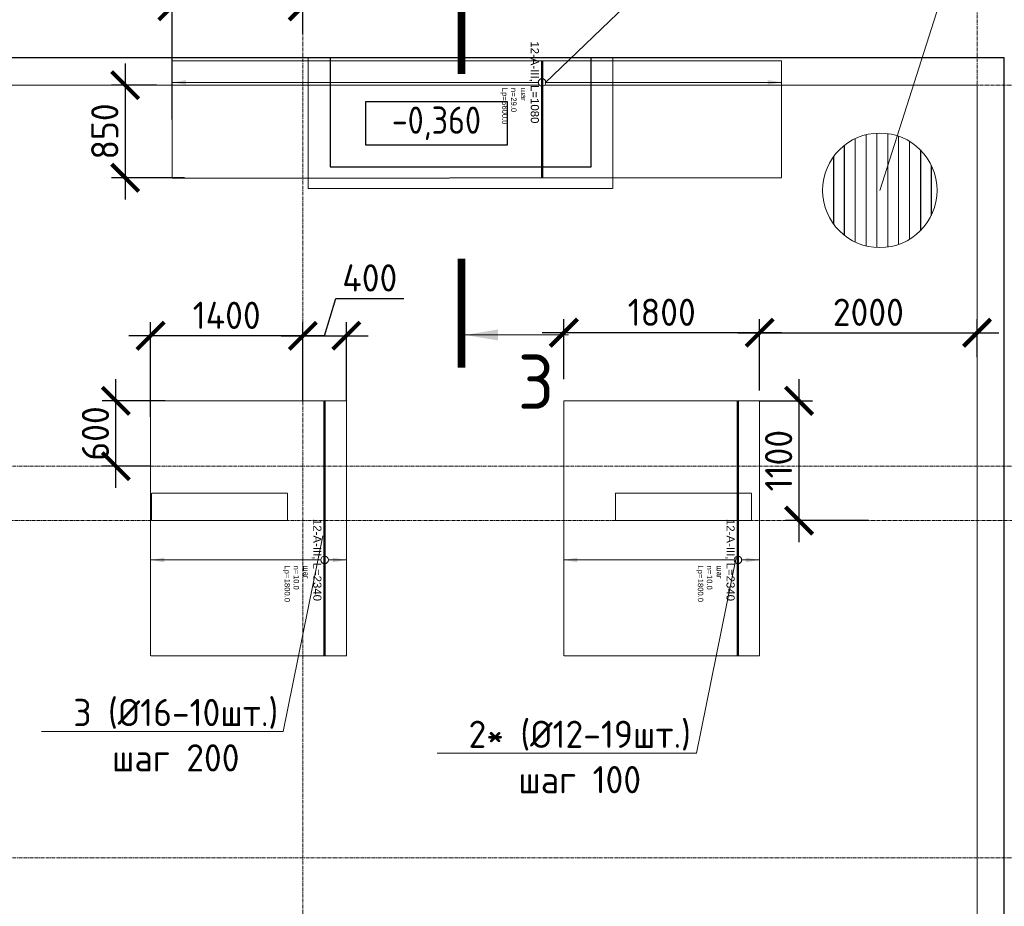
# Model space of a CAD drawing. Header units: millimetres. Extents: x 448962 to 1592680, y -326645 to -197113.
# Tile 364 of 398: x 842841 to 851894, y -257806 to -249659. Entities that reach past the tile are written whole.
import ezdxf
from ezdxf import colors
from ezdxf.entities.mleader import LeaderData, LeaderLine
from ezdxf.enums import TextEntityAlignment as Align
from ezdxf.math import Vec2, Vec3

# ---------------------------------------------------------------- set-up
doc = ezdxf.new("R2010")
doc.units = ezdxf.units.MM
doc.set_wipeout_variables(frame=1)
for name, pattern in [('01 Штриховая _4 мм_', [6, 3.5, -2.5]), ('______5', [1100, 800, -100, 100, -100]), ('GOST2.303 4', [7, 5, -2, 0]), ('HIDDEN2', [4.7625, 3.175, -1.5875]), ('осевая', [50.8, 31.75, -6.35, 6.35, -6.35])]:
    doc.linetypes.add(name, pattern=pattern)
for name, color, linetype, lineweight in [('АрмСтер', 2, 'Continuous', 50), ('контур распр. стерхней', 2, 'GOST2.303 4', 20), ('Оси', 40, '______5', 18), ('Перекрытие ж_бетон', 1, 'Continuous', 30), ('подоснова', 151, 'Continuous', 5), ('РАЗМЕРЫ', 1, 'Continuous', 9), ('СТЕНЫ', 3, 'Continuous', 30), ('Текст_ общее', 7, 'Continuous', 25), ('Узлы', 7, 'Continuous', 0)]:
    doc.layers.add(name, color=color, linetype=linetype, lineweight=lineweight)
doc.layers.add('АрмСтер_атрибуты', color=2, linetype='Continuous', lineweight=0, plot=False)
doc.styles.add('GOST Common_1', font='GOST_Common.ttf', dxfattribs={"width": 0.9, "height": 250})
doc.styles.add('GOST-2.304_Type-B', font='GOST_Common.ttf')
doc.styles.get("Standard").update_dxf_attribs({"font": 'arial.ttf'})
doc.styles.add('Аннотативный', font='arial.ttf')
doc.dimstyles.new('СПДС', dxfattribs={"dimscale": 100, "dimtxt": 2.5, "dimasz": 2.5, "dimexe": 1.25, "dimexo": 0, "dimtad": 1, "dimdec": 0, "dimtxsty": 'GOST-2.304_Type-B', "dimblk": 'ARCHTICK', "dimcen": 2.5, "dimdle": 2, "dimadec": 0, "dimazin": 2, "dimtfac": 0.75, "dimtdec": 0, "dimtmove": 1, "dimatfit": 3, "dimfxl": 1, "dimtolj": 1, "dimarcsym": 1})

# ---------------------------------------------------------------- blocks, each defined once
blk = doc.blocks.new('оси плит')
at = {"layer": 'Оси', "color": 16, "linetype": 'осевая', "lineweight": 0, "transparency": 33554687}
for p, q in [((563842.3, -202894.1), (563842.3, -231285.8)), ((570041.9, -202894.1), (570042.3, -231285.8)), ((519570.9, -205117.4), (573160.2, -205117.4)), ((519570.9, -208617.4), (573160.2, -208617.4)), ((520148.3, -209117.4), (572483.7, -209117.4)), ((519570.9, -212217.4), (573160.2, -212217.4))]:
    blk.add_line(p, q, dxfattribs=at)
blk = doc.blocks.new('стены  тп')
at = {"layer": 'СТЕНЫ', "color": 251, "linetype": '01 Штриховая _4 мм_', "lineweight": 0, "true_color": 0x636466}
for p, q in [((589762.3, -316375.7, 3100), (542387.3, -316375.7, 3100)), ((589762.3, -327825.7, 3100), (589762.3, -316375.7, 3100)), ((579512.3, -316625.7, 3100), (585085.9, -316625.7, 3100)), ((585085.9, -316625.7, 3100), (589512.3, -316625.7, 3100)), ((589512.3, -316625.7, 3100), (589512.3, -326525.7, 3100)), ((582172.1, -320375.7, 3100), (581922.1, -320375.7, 3100)), ((581922.1, -320375.7, 3100), (581922.1, -320625.7, 3100)), ((582172.3, -320375.7, 3100), (582172.1, -320375.7, 3100)), ((582292.1, -320375.7, 3100), (582172.3, -320375.7, 3100)), ((583172.3, -320375.7, 3100), (582292.1, -320375.7, 3100)), ((583172.3, -320495.7, 3100), (583172.3, -320375.7, 3100)), ((586312.3, -320375.7, 3100), (586187.1, -320375.7, 3100)), ((586187.1, -320375.7, 3100), (586187.1, -320625.7, 3100)), ((587312.3, -320375.7, 3100), (586312.3, -320375.7, 3100)), ((587437.1, -320375.7, 3100), (587312.3, -320375.7, 3100)), ((587437.1, -320625.7, 3100), (587437.1, -320375.7, 3100)), ((583172.3, -320625.7, 3100), (583172.3, -320495.7, 3100)), ((581922.1, -320625.7, 3100), (582172.3, -320625.7, 3100)), ((582172.3, -320625.7, 3100), (582292.3, -320625.7, 3100)), ((582292.3, -320625.7, 3100), (583172.3, -320625.7, 3100)), ((586187.1, -320625.7, 3100), (586312.3, -320625.7, 3100)), ((586312.3, -320625.7, 3100), (587312.3, -320625.7, 3100)), ((587312.3, -320625.7, 3100), (587437.1, -320625.7, 3100))]:
    blk.add_line(p, q, dxfattribs=at)
blk = doc.blocks.new('_ArchTick')
at = {"color": 0, "linetype": 'ByBlock', "const_width": 0.15}
blk.add_lwpolyline([(-0.5, -0.5), (0.5, 0.5)], dxfattribs=at)
blk = doc.blocks.new('*D593')
at = {"layer": 'DEFPOINTS', "color": 0, "transparency": 16777216}
for p in [(849644, -253160.8), (850006.5, -253160.8), (850644, -254260.8)]:
    blk.add_point(p, dxfattribs=at)
at = {"layer": 'РАЗМЕРЫ', "color": 0, "lineweight": -2, "transparency": 16777216}
for p, q in [((850006.5, -254460.8), (850006.5, -252960.8)), ((849644, -253160.8), (850131.5, -253160.8)), ((850644, -254260.8), (849881.5, -254260.8))]:
    blk.add_line(p, q, dxfattribs=at)
at = {"layer": 'РАЗМЕРЫ', "color": 0, "lineweight": -2, "transparency": 16777216, "xscale": 250, "yscale": 250, "zscale": 250}
for p, rotation in [((850006.5, -253160.8), 90), ((850006.5, -254260.8), 270)]:
    blk.add_blockref('_ArchTick', p, dxfattribs=dict(at, rotation=rotation))
at = {"layer": 'РАЗМЕРЫ', "color": 0, "lineweight": 0, "transparency": 16777216, "insert": (849819, -253710.8), "char_height": 250, "attachment_point": 5, "rotation": 90, "style": 'GOST-2.304_Type-B'}
blk.add_mtext('\\A1;1100', dxfattribs=at)
blk = doc.blocks.new('*D594')
at = {"layer": 'DEFPOINTS', "color": 0, "transparency": 16777216}
for p in [(847844, -252534.8), (847844, -252960.8), (849644, -253065.5)]:
    blk.add_point(p, dxfattribs=at)
at = {"layer": 'РАЗМЕРЫ', "color": 0, "lineweight": -2, "transparency": 16777216}
for p, q in [((847844, -252960.8), (847844, -252409.8)), ((849644, -253065.5), (849644, -252409.8)), ((849844, -252534.8), (847644, -252534.8))]:
    blk.add_line(p, q, dxfattribs=at)
at = {"layer": 'РАЗМЕРЫ', "color": 0, "lineweight": -2, "transparency": 16777216, "xscale": 250, "yscale": 250, "zscale": 250, "rotation": 180}
blk.add_blockref('_ArchTick', (847844, -252534.8), dxfattribs=at)
at = {"layer": 'РАЗМЕРЫ', "color": 0, "lineweight": -2, "transparency": 16777216, "xscale": 250, "yscale": 250, "zscale": 250}
blk.add_blockref('_ArchTick', (849644, -252534.8), dxfattribs=at)
at = {"layer": 'РАЗМЕРЫ', "color": 0, "lineweight": 0, "transparency": 16777216, "insert": (848744, -252347.3), "char_height": 250, "attachment_point": 5, "style": 'GOST-2.304_Type-B'}
blk.add_mtext('\\A1;1800', dxfattribs=at)
blk = doc.blocks.new('*U23')
at = {"layer": 'РАЗМЕРЫ'}
for p, q in [((112.5, 200), (-112.5, 200)), ((112.5, -1600), (-112.5, -1600))]:
    blk.add_line(p, q, dxfattribs=at)
at = {"layer": 'РАЗМЕРЫ', "ltscale": 15}
blk.add_line((0, -1600), (0, 200), dxfattribs=at)
at = {"layer": 'РАЗМЕРЫ'}
for points in [[(0, 200), (20.9, 74.8), (-20.9, 74.8)], [(0, -1600), (20.9, -1474.8), (-20.9, -1474.8)]]:
    blk.add_solid(points, dxfattribs=at)
at = {"layer": 'АрмСтер_атрибуты', "color": 215, "ltscale": 15, "style": 'Аннотативный'}
for s, p in [('шаг', (51.4, -194.2)), ('n=', (51.4, -285.1)), ('Lр=', (50.2, -367.8))]:
    blk.add_text(s, height=50, dxfattribs=at).set_placement(p)
at = {"layer": 'АрмСтер_атрибуты', "style": 'Аннотативный', "flags": 8}
blk.add_attdef('ПОЗ', (110, 29.6), '', height=75, dxfattribs=at)
at = {"layer": 'АрмСтер_атрибуты', "color": 215, "style": 'Аннотативный'}
for tag, p, flags in [('ШАГ', (190.9, -194.2), 10), ('КОЛ', (138, -285.1), 8), ('ШИРИНА', (172.9, -367.8), 8)]:
    blk.add_attdef(tag, p, '', height=50, dxfattribs=dict(at, flags=flags))
at = {"layer": 'АрмСтер_атрибуты', "flags": 9}
for tag, p in [('МАССА', (-1033.5, -1010.5)), ('ОБОЗНАЧЕНИЕ', (-1033.5, -1124.4))]:
    blk.add_attdef(tag, p, '', height=75, dxfattribs=at)
at = {"linetype": 'Continuous', "lineweight": 0}
blk.add_wipeout([(35, 0), (28.3, 20.6), (10.8, 33.3), (-10.8, 33.3), (-28.3, 20.6), (-35, 0), (-28.3, -20.6), (-10.8, -33.3), (10.8, -33.3), (28.3, -20.6)], dxfattribs=at)
at = {"color": 0, "linetype": 'ByBlock', "lineweight": -2, "ltscale": 100}
blk.add_line((-1462.5, 0), (877.5, 0), dxfattribs=at)
at = {"layer": 'РАЗМЕРЫ'}
blk.add_circle((0, 0), 35, dxfattribs=at)
at = {"layer": 'АрмСтер_атрибуты', "style": 'Аннотативный', "flags": 8}
blk.add_attdef('НАИМЕНОВАНИЕ', text='', height=75, dxfattribs=at).set_placement((0, -29.3), align=Align.TOP_CENTER)
blk = doc.blocks.new('*D595')
at = {"layer": 'DEFPOINTS', "color": 0, "transparency": 16777216}
for p in [(851643.9, -252534.8), (851643.9, -252760.8), (849644, -253065.5)]:
    blk.add_point(p, dxfattribs=at)
at = {"layer": 'РАЗМЕРЫ', "color": 0, "lineweight": -2, "transparency": 16777216}
for p, q in [((849644, -253065.5), (849644, -252409.8)), ((851643.9, -252760.8), (851643.9, -252409.8)), ((849444, -252534.8), (851843.9, -252534.8))]:
    blk.add_line(p, q, dxfattribs=at)
at = {"layer": 'РАЗМЕРЫ', "color": 0, "lineweight": -2, "transparency": 16777216, "xscale": 250, "yscale": 250, "zscale": 250, "rotation": 180}
blk.add_blockref('_ArchTick', (849644, -252534.8), dxfattribs=at)
at = {"layer": 'РАЗМЕРЫ', "color": 0, "lineweight": -2, "transparency": 16777216, "xscale": 250, "yscale": 250, "zscale": 250}
blk.add_blockref('_ArchTick', (851643.9, -252534.8), dxfattribs=at)
at = {"layer": 'РАЗМЕРЫ', "color": 0, "lineweight": 0, "transparency": 16777216, "insert": (850644, -252347.3), "char_height": 250, "attachment_point": 5, "style": 'GOST-2.304_Type-B'}
blk.add_mtext('\\A1;2000', dxfattribs=at)
blk = doc.blocks.new('_None')
blk = doc.blocks.new('*U611')
at = {"layer": 'РАЗМЕРЫ'}
for p, q in [((112.5, 2200), (-112.5, 2200)), ((112.5, -3400), (-112.5, -3400))]:
    blk.add_line(p, q, dxfattribs=at)
at = {"layer": 'РАЗМЕРЫ', "ltscale": 15}
blk.add_line((0, -3400), (0, 2200), dxfattribs=at)
at = {"layer": 'РАЗМЕРЫ'}
for points in [[(0, 2200), (20.9, 2074.8), (-20.9, 2074.8)], [(0, -3400), (20.9, -3274.8), (-20.9, -3274.8)]]:
    blk.add_solid(points, dxfattribs=at)
at = {"layer": 'АрмСтер_атрибуты', "color": 215, "ltscale": 15, "style": 'Аннотативный'}
for s, p in [('шаг', (51.4, -194.2)), ('n=', (51.4, -285.1)), ('Lр=', (50.2, -367.8))]:
    blk.add_text(s, height=50, dxfattribs=at).set_placement(p)
at = {"layer": 'АрмСтер_атрибуты', "style": 'Аннотативный', "flags": 8}
blk.add_attdef('ПОЗ', (110, 29.6), '', height=75, dxfattribs=at)
at = {"layer": 'АрмСтер_атрибуты', "color": 215, "style": 'Аннотативный'}
for tag, p, flags in [('ШАГ', (190.9, -194.2), 10), ('КОЛ', (138, -285.1), 8), ('ШИРИНА', (172.9, -367.8), 8)]:
    blk.add_attdef(tag, p, '', height=50, dxfattribs=dict(at, flags=flags))
at = {"layer": 'АрмСтер_атрибуты', "flags": 9}
for tag, p in [('МАССА', (29, -1010.5)), ('ОБОЗНАЧЕНИЕ', (29, -1124.4))]:
    blk.add_attdef(tag, p, '', height=75, dxfattribs=at)
at = {"linetype": 'Continuous', "lineweight": 0}
blk.add_wipeout([(35, 0), (28.3, 20.6), (10.8, 33.3), (-10.8, 33.3), (-28.3, 20.6), (-35, 0), (-28.3, -20.6), (-10.8, -33.3), (10.8, -33.3), (28.3, -20.6)], dxfattribs=at)
at = {"color": 0, "linetype": 'ByBlock', "lineweight": -2, "ltscale": 100}
blk.add_line((-200, 0), (880, 0), dxfattribs=at)
at = {"layer": 'РАЗМЕРЫ'}
blk.add_circle((0, 0), 35, dxfattribs=at)
at = {"layer": 'АрмСтер_атрибуты', "style": 'Аннотативный', "flags": 8}
blk.add_attdef('НАИМЕНОВАНИЕ', text='', height=75, dxfattribs=at).set_placement((0, -29.3), align=Align.TOP_CENTER)
blk = doc.blocks.new('*D613')
at = {"layer": 'DEFPOINTS', "color": 0, "transparency": 16777216}
for p in [(845844, -252562.9), (845444, -253160.8), (845844, -253160.8)]:
    blk.add_point(p, dxfattribs=at)
at = {"layer": 'РАЗМЕРЫ', "color": 0, "lineweight": -2, "transparency": 16777216}
for p, q in [((845644, -252562.9), (845747.1, -252219.2)), ((845747.1, -252219.2), (846372.1, -252219.2)), ((845444, -253160.8), (845444, -252437.9)), ((845844, -253160.8), (845844, -252437.9)), ((845244, -252562.9), (846044, -252562.9))]:
    blk.add_line(p, q, dxfattribs=at)
at = {"layer": 'РАЗМЕРЫ', "color": 0, "lineweight": -2, "transparency": 16777216, "xscale": 250, "yscale": 250, "zscale": 250, "rotation": 180}
blk.add_blockref('_ArchTick', (845444, -252562.9), dxfattribs=at)
at = {"layer": 'РАЗМЕРЫ', "color": 0, "lineweight": -2, "transparency": 16777216, "xscale": 250, "yscale": 250, "zscale": 250}
blk.add_blockref('_ArchTick', (845844, -252562.9), dxfattribs=at)
at = {"layer": 'РАЗМЕРЫ', "color": 0, "lineweight": 0, "transparency": 16777216, "insert": (846059.6, -252031.7), "char_height": 250, "attachment_point": 5, "style": 'GOST-2.304_Type-B'}
blk.add_mtext('\\A1;400', dxfattribs=at)
blk = doc.blocks.new('*D614')
at = {"layer": 'DEFPOINTS', "color": 0, "transparency": 16777216}
for p in [(844044, -252562.9), (845444, -253017.2), (844044, -253308.8)]:
    blk.add_point(p, dxfattribs=at)
at = {"layer": 'РАЗМЕРЫ', "color": 0, "lineweight": -2, "transparency": 16777216}
for p, q in [((844044, -253308.8), (844044, -252437.9)), ((845444, -253017.2), (845444, -252437.9)), ((845644, -252562.9), (843844, -252562.9))]:
    blk.add_line(p, q, dxfattribs=at)
at = {"layer": 'РАЗМЕРЫ', "color": 0, "lineweight": -2, "transparency": 16777216, "xscale": 250, "yscale": 250, "zscale": 250, "rotation": 180}
blk.add_blockref('_ArchTick', (844044, -252562.9), dxfattribs=at)
at = {"layer": 'РАЗМЕРЫ', "color": 0, "lineweight": -2, "transparency": 16777216, "xscale": 250, "yscale": 250, "zscale": 250}
blk.add_blockref('_ArchTick', (845444, -252562.9), dxfattribs=at)
at = {"layer": 'РАЗМЕРЫ', "color": 0, "lineweight": 0, "transparency": 16777216, "insert": (844744, -252375.4), "char_height": 250, "attachment_point": 5, "style": 'GOST-2.304_Type-B'}
blk.add_mtext('\\A1;1400', dxfattribs=at)
blk = doc.blocks.new('*D615')
at = {"layer": 'DEFPOINTS', "color": 0, "transparency": 16777216}
for p in [(843724.4, -253160.8), (844178.9, -253160.8), (844044, -253760.8)]:
    blk.add_point(p, dxfattribs=at)
at = {"layer": 'РАЗМЕРЫ', "color": 0, "lineweight": -2, "transparency": 16777216}
for p, q in [((843724.4, -253960.8), (843724.4, -252960.8)), ((844178.9, -253160.8), (843599.4, -253160.8)), ((844044, -253760.8), (843599.4, -253760.8))]:
    blk.add_line(p, q, dxfattribs=at)
at = {"layer": 'РАЗМЕРЫ', "color": 0, "lineweight": -2, "transparency": 16777216, "xscale": 250, "yscale": 250, "zscale": 250}
for p, rotation in [((843724.4, -253160.8), 90), ((843724.4, -253760.8), 270)]:
    blk.add_blockref('_ArchTick', p, dxfattribs=dict(at, rotation=rotation))
at = {"layer": 'РАЗМЕРЫ', "color": 0, "lineweight": 0, "transparency": 16777216, "insert": (843536.9, -253460.8), "char_height": 250, "attachment_point": 5, "rotation": 90, "style": 'GOST-2.304_Type-B'}
blk.add_mtext('\\A1;600', dxfattribs=at)
blk = doc.blocks.new('*D718')
at = {"layer": 'DEFPOINTS', "color": 0, "transparency": 16777216}
for p in [(844244, -249536.4), (845444, -249788.8), (844244, -250574.7)]:
    blk.add_point(p, dxfattribs=at)
at = {"layer": 'РАЗМЕРЫ', "color": 0, "lineweight": -2, "transparency": 16777216}
for p, q in [((844244, -250574.7), (844244, -249411.4)), ((845444, -249788.8), (845444, -249411.4)), ((845644, -249536.4), (844044, -249536.4))]:
    blk.add_line(p, q, dxfattribs=at)
at = {"layer": 'РАЗМЕРЫ', "color": 0, "lineweight": -2, "transparency": 16777216, "xscale": 250, "yscale": 250, "zscale": 250, "rotation": 180}
blk.add_blockref('_ArchTick', (844244, -249536.4), dxfattribs=at)
at = {"layer": 'РАЗМЕРЫ', "color": 0, "lineweight": -2, "transparency": 16777216, "xscale": 250, "yscale": 250, "zscale": 250}
blk.add_blockref('_ArchTick', (845444, -249536.4), dxfattribs=at)
at = {"layer": 'РАЗМЕРЫ', "color": 0, "lineweight": 0, "transparency": 16777216, "insert": (844844, -249348.9), "char_height": 250, "attachment_point": 5, "style": 'GOST-2.304_Type-B'}
blk.add_mtext('\\A1;1200', dxfattribs=at)
blk = doc.blocks.new('*D719')
at = {"layer": 'DEFPOINTS', "color": 0, "transparency": 16777216}
for p in [(844097.2, -250260.8), (843810.5, -251111), (844356.1, -251111)]:
    blk.add_point(p, dxfattribs=at)
at = {"layer": 'РАЗМЕРЫ', "color": 0, "lineweight": -2, "transparency": 16777216}
for p, q in [((843810.5, -250060.8), (843810.5, -251311)), ((844097.2, -250260.8), (843685.5, -250260.8)), ((844356.1, -251111), (843685.5, -251111))]:
    blk.add_line(p, q, dxfattribs=at)
at = {"layer": 'РАЗМЕРЫ', "color": 0, "lineweight": -2, "transparency": 16777216, "xscale": 250, "yscale": 250, "zscale": 250}
for p, rotation in [((843810.5, -250260.8), 90), ((843810.5, -251111), 270)]:
    blk.add_blockref('_ArchTick', p, dxfattribs=dict(at, rotation=rotation))
at = {"layer": 'РАЗМЕРЫ', "color": 0, "lineweight": 0, "transparency": 16777216, "insert": (843623, -250685.9), "char_height": 250, "attachment_point": 5, "rotation": 90, "style": 'GOST-2.304_Type-B'}
blk.add_mtext('\\A1;850', dxfattribs=at)

msp = doc.modelspace()

# ---------------------------------------------------------------- linework, layer by layer
at = {"color": 2, "lineweight": 0, "ltscale": 100}
for p, q in [((850522.6, -250752), (850522.6, -251701.8)), ((850622.6, -250716.2), (850622.6, -251737.6)), ((850722.6, -250701.4), (850722.6, -251752.4)), ((850822.6, -250705.8), (850822.6, -251747.9)), ((850922.6, -250730.1), (850922.6, -251723.7)), ((851022.6, -250777.3), (851022.6, -251676.5)), ((850422.6, -250814.3), (850422.6, -251639.4)), ((851122.6, -250856.1), (851122.6, -251597.7)), ((850322.6, -250918.9), (850322.6, -251534.9)), ((851222.6, -250997.1), (851222.6, -251456.7))]:
    msp.add_line(p, q, dxfattribs=at)
at = {"color": 2, "lineweight": 25, "ltscale": 100}
for p, q in [((850422.6, -250814.3), (850422.6, -251639.4)), ((851122.6, -250856.1), (851122.6, -251597.7)), ((850322.6, -250918.9), (850322.6, -251534.9)), ((851222.6, -250997.1), (851222.6, -251456.7))]:
    msp.add_line(p, q, dxfattribs=at)
at = {"lineweight": 0, "ltscale": 100}
msp.add_circle((850749.2, -251226.9), 526.2, dxfattribs=at)
at = {"layer": 'контур распр. стерхней', "linetype": '01 Штриховая _4 мм_'}
for points in [[(844044, -255505.4), (844044, -253160.8), (845844, -253160.8), (845844, -255505.4)], [(847844, -255505.4), (847844, -253160.8), (849644, -253160.8), (849644, -255505.4)]]:
    msp.add_lwpolyline(points, close=True, dxfattribs=at)
at = {"layer": 'Перекрытие ж_бетон', "color": 252, "linetype": 'HIDDEN2', "lineweight": 0, "true_color": 0x939598}
msp.add_lwpolyline([(845493.9, -250010.8), (845493.9, -251210.8), (848293.8, -251210.8), (848293.8, -250010.8)], dxfattribs=at)
at = {"layer": 'Перекрытие ж_бетон'}
msp.add_lwpolyline([(845693.9, -251010.8), (848093.8, -251010.8), (848093.8, -250010.8), (845693.9, -250010.8)], close=True, dxfattribs=at)
at = {"layer": 'Текст_ общее', "lineweight": 30}
msp.add_lwpolyline([(846022.1, -250411.2), (847322.1, -250411.2), (847322.1, -250811.2), (846022.1, -250811.2)], close=True, dxfattribs=at)
at = {"layer": 'Узлы', "color": 1, "linetype": 'Continuous', "lineweight": 0}
msp.add_line((846938, -252555.9, 3100), (847888, -252555.9, 3100), dxfattribs=at)
at = {"layer": 'Узлы', "color": 1, "linetype": 'Continuous', "lineweight": 0, "const_width": 70, "elevation": 3100}
for points in [[(846903, -249157.8), (846903, -250157.8)], [(846903, -252855.9), (846903, -251855.9)]]:
    msp.add_lwpolyline(points, dxfattribs=at)
at = {"layer": 'Узлы', "color": 1, "linetype": 'Continuous', "lineweight": 0}
msp.add_solid([(846938, -252555.9, 3100), (847238.5, -252606.2, 3100), (847238.5, -252505.6, 3100)], dxfattribs=at)

# ---------------------------------------------------------------- block references
at = {"layer": 'подоснова', "color": 4, "ltscale": 0.3}
msp.add_blockref('оси плит', (281601.7, -45143.4), dxfattribs=at)

# ---------------------------------------------------------------- texts
at = {"layer": 'Узлы', "color": 1, "linetype": 'Continuous', "lineweight": 0, "insert": (847588, -252985.9, 3100), "char_height": 500, "attachment_point": 5, "style": 'GOST-2.304_Type-B'}
msp.add_mtext_dynamic_manual_height_columns('3', width=723.88, gutter_width=25, heights=[0], dxfattribs=at)

# ---------------------------------------------------------------- dimensions: what is measured, and where the dimension line sits
at = {"layer": 'РАЗМЕРЫ', "color": 1, "lineweight": 0}
for base, p2, picture, middle in [((847844, -252534.8), (847844, -252960.8), '*D594', (848744, -252347.3)), ((851643.9, -252534.8), (851643.9, -252760.8), '*D595', (850644, -252347.3))]:
    dim = msp.add_linear_dim(base=base, p1=(849644, -253065.5), p2=p2, dimstyle='СПДС', override={"dimrnd": 5}, dxfattribs=at)
    dim.commit()
    dim.dimension.update_dxf_attribs({"geometry": picture, "text_midpoint": middle})
dim = msp.add_linear_dim(base=(850006.5, -253160.8), p1=(850644, -254260.8), p2=(849644, -253160.8), angle=270, dimstyle='СПДС', override={"dimrnd": 5}, dxfattribs=at)
dim.commit()
dim.dimension.update_dxf_attribs({"geometry": '*D593', "text_midpoint": (849819, -253710.8)})

# ---------------------------------------------------------------- leaders
at = {"layer": 'подоснова', "color": 2, "ltscale": 0.3}
ml = msp.add_multileader_mtext('Standard', dxfattribs=at)
ml.set_content('осн. сетка %%C10 А500С шаг 200\\Pпо всей площади', color=2, style='GOST-2.304_Type-B')
ml.set_leader_properties(color=256, linetype='ByLayer', lineweight=15)
ml.set_arrow_properties(name='NONE')
ml.build(insert=Vec2(0, 0))
ml.multileader.update_dxf_attribs({"text_left_attachment_type": 6, "text_right_attachment_type": 6, "dogleg_length": 0.1, "arrow_head_size": 18})
ctx = ml.context
ctx.base_point, ctx.char_height, ctx.arrow_head_size, ctx.landing_gap_size, ctx.plane_origin = Vec3(851568.5, -248660.7), 250, 18, 20, Vec3(849016.4, -246121.4)
ctx.left_attachment, ctx.right_attachment, ctx.text_align_type = 6, 6, 1
notes = []
notes.append((ctx, [(0, (1, 1, 0), (851568.4, -248660.7), (1, 0), 0.1, [(0, [(850749.2, -251226.9)], 0, [])])]))
ctx.mtext.insert, ctx.mtext.alignment, ctx.mtext.flow_direction = Vec3(853815, -248360.7), 2, 5
for ctx, leaders in notes:
    for number, flags, end, landing, length, lines in leaders:
        leader = LeaderData()
        leader.index, (leader.has_last_leader_line, leader.has_dogleg_vector, leader.attachment_direction) = number, flags
        leader.last_leader_point, leader.dogleg_vector, leader.dogleg_length = Vec3(end), Vec3(landing), length
        for number, points, colour, breaks in lines:
            line = LeaderLine()
            line.index, line.vertices, line.color, line.breaks = number, Vec3.list(points), colors.encode_raw_color(colour), breaks
            leader.lines.append(line)
        ctx.leaders.append(leader)

# ---------------------------------------------------------------- next in the draw order: texts
at = {"layer": 'Текст_ общее', "insert": (846672.1, -250611.2), "char_height": 250, "width": 1056.523, "attachment_point": 5, "style": 'GOST Common_1', "bg_fill": 3, "box_fill_scale": 1, "bg_fill_color": 256, "bg_fill_transparency": 0}
msp.add_mtext('-0,360', dxfattribs=at)

# ---------------------------------------------------------------- next in the draw order: linework, layer by layer
at = {"layer": 'контур распр. стерхней', "linetype": '01 Штриховая _4 мм_'}
msp.add_lwpolyline([(844244, -251114), (844244, -250035.4), (849844, -250036.6), (849844, -251112.8)], close=True, dxfattribs=at)

# ---------------------------------------------------------------- next in the draw order: block references
at = {"layer": 'РАЗМЕРЫ'}
for p in [(262131.6, 66364.9, -3100), (262131.7, 66364.9, -3100)]:
    msp.add_blockref('стены  тп', p, dxfattribs=at)

# ---------------------------------------------------------------- next in the draw order: block references
at = {"layer": 'АрмСтер', "ltscale": 15}
ref = msp.add_blockref('*U611', (847644, -250234.7), dxfattribs=dict(at, rotation=270))
ref.add_attrib('НАИМЕНОВАНИЕ', '12-A-III, L=1080', dxfattribs={"layer": 'АрмСтер_атрибуты', "height": 75, "rotation": 270, "style": 'Аннотативный', "flags": 8}).set_placement((847614.7, -250234.7), align=Align.TOP_CENTER)
ref.add_attrib('КОЛ', '29.0', (847358.9, -250372.7), dxfattribs={"layer": 'АрмСтер_атрибуты', "color": 215, "height": 50, "rotation": 270, "style": 'Аннотативный', "flags": 8})
ref.add_attrib('ШИРИНА', '5600.0', (847276.2, -250407.6), dxfattribs={"layer": 'АрмСтер_атрибуты', "color": 215, "height": 50, "rotation": 270, "style": 'Аннотативный', "flags": 8})
ref = msp.add_blockref('*U23', (845644, -254623.3), dxfattribs=dict(at, rotation=270))
ref.add_attrib('НАИМЕНОВАНИЕ', '12-A-III, L=2340', dxfattribs={"layer": 'АрмСтер_атрибуты', "height": 75, "rotation": 270, "style": 'Аннотативный', "flags": 8}).set_placement((845614.7, -254623.3), align=Align.TOP_CENTER)
ref.add_attrib('КОЛ', '10.0', (845358.9, -254761.4), dxfattribs={"layer": 'АрмСтер_атрибуты', "color": 215, "height": 50, "rotation": 270, "style": 'Аннотативный', "flags": 8})
ref.add_attrib('ШИРИНА', '1800.0', (845276.2, -254796.2), dxfattribs={"layer": 'АрмСтер_атрибуты', "color": 215, "height": 50, "rotation": 270, "style": 'Аннотативный', "flags": 8})
ref = msp.add_blockref('*U23', (849444, -254623.3), dxfattribs=dict(at, rotation=270))
ref.add_attrib('НАИМЕНОВАНИЕ', '12-A-III, L=2340', dxfattribs={"layer": 'АрмСтер_атрибуты', "height": 75, "rotation": 270, "style": 'Аннотативный', "flags": 8}).set_placement((849414.7, -254623.3), align=Align.TOP_CENTER)
ref.add_attrib('КОЛ', '10.0', (849158.9, -254761.4), dxfattribs={"layer": 'АрмСтер_атрибуты', "color": 215, "height": 50, "rotation": 270, "style": 'Аннотативный', "flags": 8})
ref.add_attrib('ШИРИНА', '1800.0', (849076.2, -254796.2), dxfattribs={"layer": 'АрмСтер_атрибуты', "color": 215, "height": 50, "rotation": 270, "style": 'Аннотативный', "flags": 8})

# ---------------------------------------------------------------- next in the draw order: linework, layer by layer
at = {"layer": 'Перекрытие ж_бетон'}
msp.add_lwpolyline([(804493.9, -272310.8), (804493.9, -272310.8), (851893.9, -272310.8), (851893.9, -250010.8), (804493.9, -250010.8), (804493.9, -272310.8)], dxfattribs=at)

# ---------------------------------------------------------------- next in the draw order: dimensions: what is measured, and where the dimension line sits
at = {"layer": 'РАЗМЕРЫ', "color": 1, "lineweight": 0}
for base, p1, p2, picture, middle in [((844244, -249536.4), (845444, -249788.8), (844244, -250574.7), '*D718', (844844, -249348.9)), ((845844, -252562.9), (845444, -253160.8), (845844, -253160.8), '*D613', (845809.6, -252031.7)), ((844044, -252562.9), (845444, -253017.2), (844044, -253308.8), '*D614', (844744, -252375.4))]:
    dim = msp.add_linear_dim(base=base, p1=p1, p2=p2, dimstyle='СПДС', override={"dimrnd": 5}, dxfattribs=at)
    dim.commit()
    dim.dimension.update_dxf_attribs({"geometry": picture, "text_midpoint": middle})
for base, p1, p2, picture, middle in [((843810.5, -251111), (844097.2, -250260.8), (844356.1, -251111), '*D719', (843623, -250685.9)), ((843724.4, -253160.8), (844044, -253760.8), (844178.9, -253160.8), '*D615', (843536.9, -253460.8))]:
    dim = msp.add_linear_dim(base=base, p1=p1, p2=p2, angle=90, dimstyle='СПДС', override={"dimrnd": 5}, dxfattribs=at)
    dim.commit()
    dim.dimension.update_dxf_attribs({"geometry": picture, "text_midpoint": middle})

# ---------------------------------------------------------------- next in the draw order: leaders
at = {"layer": 'подоснова', "color": 2, "ltscale": 0.3}
ml = msp.add_multileader_mtext('Standard', dxfattribs=at)
ml.set_content('Г1 (%%C16-29шт.)\\Pшаг 200', color=2, style='GOST-2.304_Type-B')
ml.set_leader_properties(color=256, linetype='ByLayer', lineweight=15)
ml.set_arrow_properties(name='NONE')
ml.build(insert=Vec2(0, 0))
ml.multileader.update_dxf_attribs({"text_left_attachment_type": 6, "text_right_attachment_type": 6, "dogleg_length": 0.1, "arrow_head_size": 18})
ctx = ml.context
ctx.base_point, ctx.char_height, ctx.arrow_head_size, ctx.landing_gap_size, ctx.plane_origin = Vec3(848810.3, -249147.3, 3.6), 250, 18, 20, Vec3(836501.7, -254376.5, 3.6)
ctx.left_attachment, ctx.right_attachment, ctx.text_align_type = 6, 6, 1
notes = []
notes.append((ctx, [(0, (1, 1, 0), (848810.2, -249147.3, 3.6), (1, 0), 0.1, [(0, [(847673.4, -250239.6, 3.6)], 0, [])])]))
ctx.mtext.insert, ctx.mtext.alignment, ctx.mtext.flow_direction = Vec3(849885.6, -248847.3, 3.6), 2, 5
at = {"layer": 'подоснова', "color": 5, "ltscale": 0.3}
ml = msp.add_multileader_mtext('Standard', dxfattribs=at)
ml.set_content('3 (%%C16-10шт.)\\Pшаг 200', color=5, style='GOST-2.304_Type-B')
ml.set_leader_properties(color=256, linetype='ByLayer', lineweight=15)
ml.set_arrow_properties(name='NONE')
ml.build(insert=Vec2(0, 0))
ml.multileader.update_dxf_attribs({"text_left_attachment_type": 6, "text_right_attachment_type": 6, "dogleg_length": 0.1, "arrow_head_size": 18})
ctx = ml.context
ctx.base_point, ctx.char_height, ctx.arrow_head_size, ctx.landing_gap_size, ctx.plane_origin = Vec3(843287.8, -256200, 3.6), 250, 18, 20, Vec3(835491.3, -257575.7, 3.6)
ctx.left_attachment, ctx.right_attachment, ctx.text_align_type = 6, 6, 1
notes.append((ctx, [(1, (1, 1, 0), (845263.5, -256200, 3.6), (-1, 0), 0.1, [(0, [(845629.1, -254401.8, 3.6)], 0, [])])]))
ctx.mtext.insert, ctx.mtext.alignment, ctx.mtext.flow_direction = Vec3(844275.6, -255900, 3.6), 2, 5
at = {"layer": 'подоснова', "color": 4, "ltscale": 0.3}
ml = msp.add_multileader_mtext('Standard', dxfattribs=at)
ml.set_content('2* (%%C12-19шт.)\\Pшаг 100', color=4, style='GOST-2.304_Type-B')
ml.set_leader_properties(color=256, linetype='ByLayer', lineweight=15)
ml.set_arrow_properties(name='NONE')
ml.build(insert=Vec2(0, 0))
ml.multileader.update_dxf_attribs({"text_left_attachment_type": 6, "text_right_attachment_type": 6, "dogleg_length": 0.1, "arrow_head_size": 18})
ctx = ml.context
ctx.base_point, ctx.char_height, ctx.arrow_head_size, ctx.landing_gap_size, ctx.plane_origin = Vec3(846916.6, -256400, 3.6), 250, 18, 20, Vec3(839291.3, -257775.7, 3.6)
ctx.left_attachment, ctx.right_attachment, ctx.text_align_type = 6, 6, 1
notes.append((ctx, [(1, (1, 1, 0), (849063.5, -256400, 3.6), (-1, 0), 0.1, [(0, [(849429.1, -254601.8, 3.6)], 0, [])])]))
ctx.mtext.insert, ctx.mtext.alignment, ctx.mtext.flow_direction = Vec3(847990, -256100, 3.6), 2, 5
for ctx, leaders in notes:
    for number, flags, end, landing, length, lines in leaders:
        leader = LeaderData()
        leader.index, (leader.has_last_leader_line, leader.has_dogleg_vector, leader.attachment_direction) = number, flags
        leader.last_leader_point, leader.dogleg_vector, leader.dogleg_length = Vec3(end), Vec3(landing), length
        for number, points, colour, breaks in lines:
            line = LeaderLine()
            line.index, line.vertices, line.color, line.breaks = number, Vec3.list(points), colors.encode_raw_color(colour), breaks
            leader.lines.append(line)
        ctx.leaders.append(leader)

doc.saveas('drawing.dxf')
